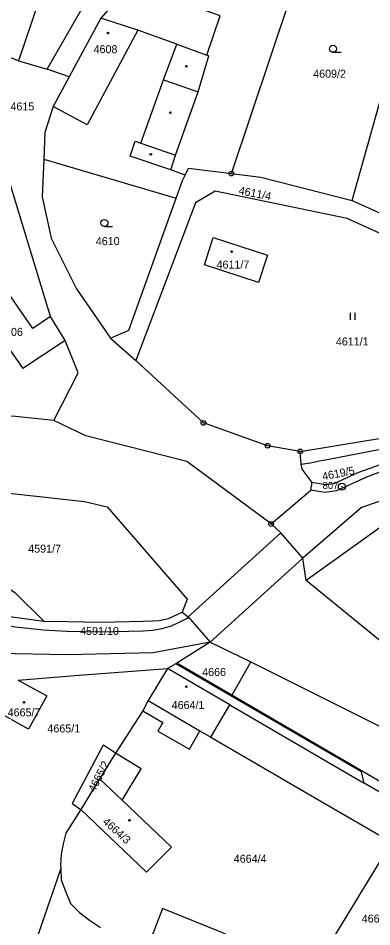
# Model space of a CAD drawing. Extents: x -733394 to -722299, y -1082822 to -1075049.
# Drawn here: x -725911 to -725835.9, y -1076746.3 to -1076553.3 of the extents above; entities that cross this region are included whole.
import ezdxf

# ---------------------------------------------------------------- set-up
doc = ezdxf.new("R2010")
doc.units = 0
for name, color, linetype in [('Hranice parcel', 7, 'Continuous'), ('Parcelní čísla', 7, 'Continuous'), ('Vnitřní kresba', 7, 'Continuous'), ('Značky bodu BP', 7, 'Continuous'), ('Značky budov', 7, 'Continuous'), ('Značky kultur', 7, 'Continuous')]:
    doc.layers.add(name, color=color, linetype=linetype)

msp = doc.modelspace()

# ---------------------------------------------------------------- linework, layer by layer
at = {"layer": 'Hranice parcel'}
for p, q in [((-725865.72, -1076586.31), (-725849.19, -1076537.15)), ((-725910.96, -1076562.33), (-725914.38, -1076561.03)), ((-725910.96, -1076562.33), (-725904.86, -1076564.1)), ((-725900.19, -1076565.78), (-725904.86, -1076564.1)), ((-725904.16, -1076616.69), (-725914.77, -1076581.76)), ((-725905.56, -1076583.24), (-725877.42, -1076591.54)), ((-725840.04, -1076592), (-725817.99, -1076602.02)), ((-725891.39, -1076621.3), (-725886, -1076625.99)), ((-725903.39, -1076638.79), (-725898.28, -1076628.62)), ((-725896.63, -1076642.05), (-725903.39, -1076638.79)), ((-725848.84, -1076653.55), (-725848.53, -1076651.97)), ((-725857.28, -1076660.76), (-725848.84, -1076653.55)), ((-725826.42, -1076691.88), (-725849.84, -1076672.74)), ((-725916.38, -1076679.9), (-725905.57, -1076681.39)), ((-725876.18, -1076679.49), (-725874.89, -1076680.51)), ((-725874.89, -1076680.51), (-725870.21, -1076685.88)), ((-725870.21, -1076685.88), (-725877.31, -1076690.32)), ((-725870.21, -1076685.88), (-725861.59, -1076690.07)), ((-725877.52, -1076690.44), (-725879.27, -1076691.49)), ((-725877.31, -1076690.32), (-725877.52, -1076690.44)), ((-725865.59, -1076697.14), (-725877.31, -1076690.32)), ((-725861.59, -1076690.07), (-725865.59, -1076697.14)), ((-725861.59, -1076690.07), (-725804.77, -1076718.41)), ((-725901.97, -1076733.95), (-725909.73, -1076756.47))]:
    msp.add_line(p, q, dxfattribs=at)
for points in [[(-725904.86, -1076564.1), (-725895.59, -1076547.93), (-725885.41, -1076539.58), (-725875.56, -1076534.25)], [(-725887.15, -1076545.98), (-725893.35, -1076553.19), (-725893.46, -1076553.31), (-725900.19, -1076565.78)], [(-725875.53, -1076586.68), (-725878.6, -1076585.54), (-725877.56, -1076582.42), (-725872.78, -1076568.94), (-725870.53, -1076561.29), (-725870.91, -1076561.17), (-725868.13, -1076552.8), (-725887.15, -1076545.98)], [(-725901.02, -1076550.75), (-725906.4, -1076548.87), (-725910.96, -1076562.33)], [(-725840.04, -1076592), (-725831.93, -1076563.07), (-725831.26, -1076560.64)], [(-725900.19, -1076565.78), (-725903.59, -1076572.07), (-725905.33, -1076577.59), (-725905.56, -1076583.24)], [(-725905.56, -1076583.24), (-725905.88, -1076591.26), (-725904.02, -1076600.07), (-725898.61, -1076610.83), (-725891.39, -1076621.3)], [(-725877.42, -1076591.54), (-725876.07, -1076587.8), (-725875.53, -1076586.68)], [(-725875.53, -1076586.68), (-725874.79, -1076585.14), (-725865.72, -1076586.31)], [(-725865.72, -1076586.31), (-725859.49, -1076587.11), (-725840.04, -1076592)], [(-725819.62, -1076605.61), (-725841.12, -1076595.85), (-725869.19, -1076590.05), (-725873.34, -1076592.51), (-725886, -1076625.99)], [(-725891.39, -1076621.3), (-725887.52, -1076619.56), (-725877.42, -1076591.54)], [(-725904.16, -1076616.69), (-725907.89, -1076619.23), (-725915.07, -1076608.92), (-725915.57, -1076608.15), (-725921.33, -1076599.33), (-725943.47, -1076614.24), (-725957.27, -1076600.02)], [(-725869.56, -1076599.88), (-725858.07, -1076603.62), (-725859.97, -1076609.43), (-725871.41, -1076605.68), (-725869.56, -1076599.88)], [(-725898.28, -1076628.62), (-725901.01, -1076621.79), (-725904.16, -1076616.69)], [(-725851.09, -1076645.33), (-725858.04, -1076644.13), (-725871.67, -1076639.29), (-725886, -1076625.99)], [(-725903.39, -1076638.79), (-725912.25, -1076637.84), (-725920.09, -1076637.93), (-725948.64, -1076638.25)], [(-725851.09, -1076645.33), (-725815.41, -1076639.49), (-725806.4, -1076639.11)], [(-725857.28, -1076660.76), (-725875.21, -1076647.49), (-725896.63, -1076642.05)], [(-725799.26, -1076641.05), (-725799.5, -1076641.2), (-725799.29, -1076642.36), (-725803.55, -1076643.14), (-725807.5, -1076643.81), (-725812.86, -1076644.65), (-725817.8, -1076645.43), (-725822.7, -1076646.44), (-725827.55, -1076647.66), (-725832.35, -1076649.04), (-725837.01, -1076650.81), (-725843.38, -1076653.73), (-725845.88, -1076654.05), (-725848.84, -1076653.55)], [(-725799.26, -1076641.05), (-725801.87, -1076641.23), (-725807.78, -1076642.24), (-725813.69, -1076643.15), (-725821.54, -1076644.56), (-725829.29, -1076646.49), (-725838.69, -1076649.82), (-725843.95, -1076652.26), (-725845.89, -1076652.45), (-725848.53, -1076651.97)], [(-725848.53, -1076651.97), (-725850.71, -1076649.11), (-725850.91, -1076648.14), (-725851.09, -1076645.33)], [(-725955.09, -1076649.17), (-725918.07, -1076653.67), (-725896.89, -1076655.95), (-725892.08, -1076657.08), (-725875.09, -1076676.76), (-725876.18, -1076679.49)], [(-725955.09, -1076649.17), (-725943.08, -1076653.54), (-725911.74, -1076675.3), (-725905.57, -1076681.39)], [(-725807.3, -1076654.45), (-725819.25, -1076656.3), (-725834.09, -1076661.51), (-725849.84, -1076672.74)], [(-725849.84, -1076672.74), (-725850.51, -1076668.03), (-725855.19, -1076662.65), (-725857.28, -1076660.76)], [(-725874.89, -1076680.51), (-725875.12, -1076680.87), (-725878.5, -1076682.45), (-725880.46, -1076683.02), (-725882.43, -1076683.36), (-725884.45, -1076683.56), (-725893.53, -1076683.73), (-725900.64, -1076683.58), (-725905.63, -1076683.34), (-725911.62, -1076682.68), (-725915.35, -1076681.99), (-725935.28, -1076677.25), (-725946.61, -1076675.19)], [(-725905.57, -1076681.39), (-725900.53, -1076681.5), (-725893.47, -1076681.63), (-725884.48, -1076681.42), (-725882.48, -1076681.32), (-725881.02, -1076681.24), (-725879.04, -1076680.84), (-725876.18, -1076679.49)], [(-725883.24, -1076750.04), (-725885.18, -1076755.07), (-725874.03, -1076759.36), (-725871.25, -1076756.04), (-725847.73, -1076768.35), (-725843.68, -1076760.61), (-725839.95, -1076763.15), (-725818.14, -1076727.1), (-725827.94, -1076721.38), (-725837.54, -1076715.79), (-725838.11, -1076713.38), (-725877.52, -1076690.44)], [(-725911.03, -1076693.92), (-725898.95, -1076692.94), (-725879.27, -1076691.49)], [(-725879.27, -1076691.49), (-725883.36, -1076698.23), (-725884.5, -1076700.48)], [(-725870.05, -1076706.06), (-725866.05, -1076699.19), (-725879.27, -1076691.49)], [(-725911.03, -1076693.92), (-725904.89, -1076697.29), (-725908.82, -1076704.34), (-725914.1, -1076701.36)], [(-725803.41, -1076733.62), (-725808.53, -1076730.41), (-725862.71, -1076698.82), (-725864.44, -1076697.82), (-725865.59, -1076697.14)], [(-725884.5, -1076700.48), (-725886.33, -1076703.3), (-725887.97, -1076705.81), (-725890.34, -1076709.46)], [(-725884.5, -1076700.48), (-725880.26, -1076702.93), (-725881.31, -1076704.75), (-725874.64, -1076708.61), (-725872.38, -1076704.7), (-725870.05, -1076706.06)], [(-725870.05, -1076706.06), (-725849.41, -1076718.08), (-725831.72, -1076728.38), (-725849.33, -1076757.35), (-725867.37, -1076747.66), (-725880.34, -1076742.48), (-725883.24, -1076750.04)], [(-725890.34, -1076709.46), (-725892.24, -1076708.18), (-725892.93, -1076707.72), (-725899.53, -1076720.12), (-725899.29, -1076720.29), (-725897.67, -1076721.45)], [(-725897.67, -1076721.45), (-725883.71, -1076734.76), (-725878.42, -1076729.45), (-725888.94, -1076719.45), (-725884.88, -1076712.8), (-725890.34, -1076709.46)], [(-725890.34, -1076709.46), (-725893.71, -1076714.91), (-725897.67, -1076721.45)], [(-725897.67, -1076721.45), (-725900.86, -1076726.46), (-725901.47, -1076728.71), (-725901.87, -1076730.9), (-725902.02, -1076733.19), (-725901.97, -1076733.95)], [(-725901.97, -1076733.95), (-725901.83, -1076736.37), (-725900.97, -1076738.77), (-725899.87, -1076741.36), (-725897.97, -1076743.28), (-725895.83, -1076744.92), (-725893.5, -1076746.47)]]:
    msp.add_lwpolyline(points, dxfattribs=at)
at = {"layer": 'Vnitřní kresba'}
for p, q in [((-725885.58, -1076555.85), (-725893.46, -1076553.31)), ((-725885.58, -1076555.85), (-725896.33, -1076575.94)), ((-725877.31, -1076558.85), (-725885.58, -1076555.85)), ((-725880.1, -1076566.4), (-725877.31, -1076558.85)), ((-725877.31, -1076558.85), (-725870.91, -1076561.17)), ((-725884.92, -1076579.87), (-725880.1, -1076566.4)), ((-725880.1, -1076566.4), (-725872.78, -1076568.94)), ((-725896.33, -1076575.94), (-725903.59, -1076572.07)), ((-725887.24, -1076582.6), (-725886.14, -1076579.45)), ((-725886.14, -1076579.45), (-725884.92, -1076579.87)), ((-725884.92, -1076579.87), (-725877.56, -1076582.42)), ((-725878.6, -1076585.54), (-725887.24, -1076582.6)), ((-725916.79, -1076618.03), (-725910.03, -1076627.71)), ((-725901.01, -1076621.79), (-725910.03, -1076627.71)), ((-725832.2, -1076644.59), (-725844.99, -1076647.07)), ((-725848.94, -1076647.85), (-725850.91, -1076648.14)), ((-725846.97, -1076647.44), (-725848.94, -1076647.85)), ((-725844.99, -1076647.07), (-725846.97, -1076647.44)), ((-725824.57, -1076652.56), (-725838.06, -1076657.28)), ((-725838.06, -1076657.28), (-725850.51, -1076668.03)), ((-725874.89, -1076680.51), (-725855.19, -1076662.65)), ((-725870.21, -1076685.88), (-725850.51, -1076668.03)), ((-725870.21, -1076685.88), (-725882.35, -1076688.12)), ((-725900.47, -1076688.59), (-725937.49, -1076687.75)), ((-725882.35, -1076688.12), (-725900.47, -1076688.59)), ((-725883.36, -1076698.23), (-725872.38, -1076704.7)), ((-725866.05, -1076699.19), (-725845.66, -1076711.07)), ((-725845.66, -1076711.07), (-725837.54, -1076715.79)), ((-725888.94, -1076719.45), (-725893.71, -1076714.91))]:
    msp.add_line(p, q, dxfattribs=at)
at = {"layer": 'Značky bodu BP'}
for centre, radius in [((-725865.72, -1076586.31), 0.5), ((-725865.72, -1076586.31), 0.0303), ((-725871.67, -1076639.29), 0.5), ((-725871.67, -1076639.29), 0.0303), ((-725858.04, -1076644.13), 0.5), ((-725858.04, -1076644.13), 0.0303), ((-725851.09, -1076645.33), 0.5), ((-725851.09, -1076645.33), 0.0303), ((-725842.24, -1076652.84), 0.75), ((-725842.24, -1076652.84), 0.03), ((-725857.28, -1076660.76), 0.5), ((-725857.28, -1076660.76), 0.0303)]:
    msp.add_circle(centre, radius, dxfattribs=at)
at = {"layer": 'Značky budov'}
for centre in [(-725891.91, -1076556.47), (-725875.29, -1076563.5), (-725878.67, -1076573.38), (-725882.83, -1076582.21), (-725865.67, -1076602.9), (-725875.28, -1076695.32), (-725909.77, -1076698.64), (-725887.37, -1076723.71)]:
    msp.add_circle(centre, 0.175, dxfattribs=at)
at = {"layer": 'Značky kultur'}
for p, q in [((-725844.14, -1076560.55), (-725842.39, -1076560.55)), ((-725892.68, -1076597.55), (-725890.93, -1076597.55)), ((-725840.41, -1076617.41), (-725840.41, -1076615.91)), ((-725839.41, -1076617.41), (-725839.41, -1076615.91))]:
    msp.add_line(p, q, dxfattribs=at)
for centre in [(-725844.14, -1076559.8), (-725892.68, -1076596.8)]:
    msp.add_circle(centre, 0.75, dxfattribs=at)

# ---------------------------------------------------------------- texts
at = {"layer": 'Parcelní čísla'}
for s, p in [('4608', (-725894.98, -1076560.74)), ('4609/2', (-725848.34, -1076565.95)), ('4615', (-725912.63, -1076572.89)), ('4610', (-725894.51, -1076601.52)), ('4611/7', (-725868.86, -1076606.5)), ('4606', (-725915.05, -1076620.79)), ('4611/1', (-725843.52, -1076622.83)), ('4591/7', (-725908.86, -1076666.85)), ('4591/10', (-725897.83, -1076684.33)), ('4666', (-725871.91, -1076693.06)), ('4664/1', (-725878.4, -1076700.07)), ('4665/7', (-725913.23, -1076701.64)), ('4665/1', (-725904.78, -1076705.05)), ('4664/4', (-725865.21, -1076732.73)), ('4664/2', (-725838.03, -1076745.44))]:
    msp.add_text(s, height=1.7, dxfattribs=at).set_placement(p)
for s, rotation, p in [('4611/4', 349, (-725864.26, -1076590.68)), ('4619/5', 11, (-725846.26, -1076651.5)), ('4665/2', 63, (-725894.72, -1076717.87)), ('4664/3', 318, (-725893.21, -1076724.23))]:
    msp.add_text(s, height=1.7, rotation=rotation, dxfattribs=at).set_placement(p)
at = {"layer": 'Značky bodu BP'}
msp.add_text('807', height=1.5, dxfattribs=at).set_placement((-725846.34, -1076653.34))

doc.saveas('drawing.dxf')
